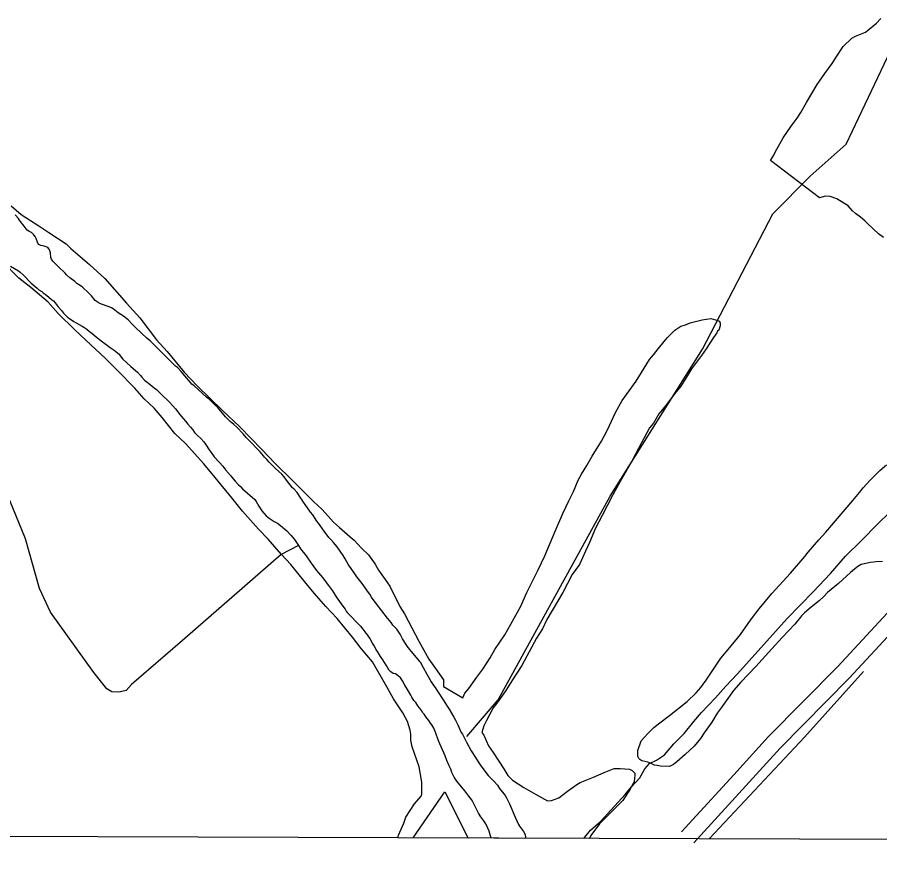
# Model space of a CAD drawing. Extents: x 3146026 to 3183936, y 897894 to 923344.
# Drawn here: x 3168955 to 3170529, y 903274 to 904809 of the extents above; entities that cross this region are included whole.
import ezdxf

# ---------------------------------------------------------------- set-up
doc = ezdxf.new("R2010")
doc.units = 0
for name, color, linetype in [('V-GRID-FRAM', 7, 'Continuous'), ('V-ROAD-CNTR', 7, 'Continuous'), ('V-SITE-VEGE', 7, 'Continuous'), ('V-TOPO-SHOR', 7, 'Continuous'), ('V-WETL-SWMP', 7, 'Continuous')]:
    doc.layers.add(name, color=color, linetype=linetype)

msp = doc.modelspace()

# ---------------------------------------------------------------- linework, layer by layer
at = {"layer": 'V-GRID-FRAM'}
msp.add_lwpolyline([(3150311.9, 921563.1), (3181637, 921462.9), (3181586.7, 903274.3), (3150245.8, 903374.5), (3150311.9, 921563.1)], dxfattribs=at)
at = {"layer": 'V-ROAD-CNTR'}
for points in [[(3170692.1, 903883.8), (3170452.4, 903624.8), (3170325.7, 903496.9), (3170262.9, 903427.3), (3170167.5, 903323.4)], [(3170713.5, 903862.8), (3170474.1, 903604), (3170347.5, 903476.2), (3170285, 903407.1), (3170189.6, 903303.1)]]:
    msp.add_lwpolyline(points, dxfattribs=at)
at = {"layer": 'V-SITE-VEGE'}
for p, q in [((3168943.9, 904465.2), (3168962.2, 904449.3)), ((3168962.2, 904449.3), (3168994, 904428.7)), ((3168994, 904428.7), (3169012.3, 904416.5)), ((3169012.3, 904416.5), (3169044.1, 904395.8)), ((3169044.1, 904395.8), (3169052.7, 904387.3)), ((3169052.7, 904387.3), (3169086.9, 904358.1)), ((3168957.6, 904333.4), (3168928.2, 904363.8)), ((3169086.9, 904358.1), (3169115, 904332.5)), ((3168979.6, 904316.4), (3168957.6, 904333.4)), ((3169115, 904332.5), (3169154.2, 904287.5)), ((3169011.4, 904289.6), (3168979.6, 904316.4)), ((3169029.8, 904268.9), (3169011.4, 904289.6)), ((3169154.2, 904287.5), (3169178.6, 904260.7)), ((3169059.1, 904239.7), (3169029.8, 904268.9)), ((3169178.6, 904260.7), (3169209.2, 904220.5)), ((3170174.4, 904248.3), (3170183, 904252)), ((3170183, 904252), (3170204.9, 904257)), ((3170204.9, 904257), (3170220.8, 904259.4)), ((3170220.8, 904259.4), (3170229.3, 904257)), ((3170229.3, 904257), (3170236.6, 904254.6)), ((3170236.6, 904254.6), (3170237.9, 904250.9)), ((3169079.9, 904220.2), (3169059.1, 904239.7)), ((3170141.5, 904225.1), (3170154.9, 904238.5)), ((3170154.9, 904238.5), (3170165.9, 904245.9)), ((3170165.9, 904245.9), (3170174.4, 904248.3)), ((3170233, 904236.3), (3170231.8, 904233.8)), ((3170235.5, 904238.7), (3170233, 904236.3)), ((3170237.9, 904246.1), (3170235.5, 904238.7)), ((3170237.9, 904250.9), (3170237.9, 904246.1)), ((3169115.4, 904187.3), (3169079.9, 904220.2)), ((3169209.2, 904220.5), (3169228.8, 904199.8)), ((3170124.5, 904204.3), (3170141.5, 904225.1)), ((3170225.7, 904225.3), (3170212.4, 904204.5)), ((3170231.8, 904233.8), (3170225.7, 904225.3)), ((3170116, 904193.3), (3170124.5, 904204.3)), ((3170212.4, 904204.5), (3170203.8, 904192.3)), ((3169228.8, 904199.8), (3169259.4, 904162)), ((3170108.7, 904184.7), (3170116, 904193.3)), ((3170203.8, 904192.3), (3170185.6, 904167.8)), ((3169137.4, 904165.4), (3169115.4, 904187.3)), ((3170084.4, 904145.6), (3170108.7, 904184.7)), ((3169169.2, 904132.5), (3169137.4, 904165.4)), ((3169259.4, 904162), (3169283.9, 904136.5)), ((3170185.6, 904167.8), (3170178.3, 904155.6)), ((3170058.8, 904110.2), (3170084.4, 904145.6)), ((3170178.3, 904155.6), (3170166.1, 904136.1)), ((3169186.3, 904113.1), (3169169.2, 904132.5)), ((3169283.9, 904136.5), (3169329.1, 904092.6)), ((3170166.1, 904136.1), (3170155.2, 904122.6)), ((3169204.7, 904096), (3169186.3, 904113.1)), ((3170046.7, 904088.2), (3170058.8, 904110.2)), ((3170155.2, 904122.6), (3170138.2, 904100.6)), ((3169219.3, 904079), (3169204.7, 904096)), ((3170138.2, 904100.6), (3170126, 904085.9)), ((3169242.6, 904049.7), (3169219.3, 904079)), ((3169329.1, 904092.6), (3169360.9, 904062.2)), ((3170032.1, 904056.4), (3170046.7, 904088.2)), ((3170126, 904085.9), (3170116.3, 904068.8)), ((3169360.9, 904062.2), (3169401.3, 904020.8)), ((3170116.3, 904068.8), (3170109, 904060.3)), ((3169262.2, 904031.5), (3169242.6, 904049.7)), ((3170021.2, 904035.7), (3170032.1, 904056.4)), ((3170109, 904060.3), (3170089.5, 904023.6)), ((3169295.2, 903994.9), (3169262.2, 904031.5)), ((3170004.1, 904008.8), (3170021.2, 904035.7)), ((3169401.3, 904020.8), (3169425.8, 903995.2)), ((3170089.5, 904023.6), (3170076.2, 903998)), ((3169994.4, 903991.7), (3170004.1, 904008.8)), ((3169316, 903969.4), (3169295.2, 903994.9)), ((3169425.8, 903995.2), (3169457.6, 903963.6)), ((3169984.7, 903975.8), (3169994.4, 903991.7)), ((3170076.2, 903998), (3170055.5, 903962.5)), ((3169346.6, 903932.8), (3169316, 903969.4)), ((3169978.6, 903964.8), (3169984.7, 903975.8)), ((3169457.6, 903963.6), (3169495.5, 903925.8)), ((3169970.1, 903944), (3169978.6, 903964.8)), ((3170055.5, 903962.5), (3170042.1, 903938.1)), ((3169961.6, 903926.9), (3169970.1, 903944)), ((3170042.1, 903938.1), (3170022.7, 903900.2)), ((3169366.2, 903908.5), (3169346.6, 903932.8)), ((3169495.5, 903925.8), (3169511.4, 903911.2)), ((3169950.7, 903903.7), (3169961.6, 903926.9)), ((3169395.5, 903875.6), (3169366.2, 903908.5)), ((3169511.4, 903911.2), (3169532.2, 903888.1)), ((3169937.3, 903873.2), (3169950.7, 903903.7)), ((3170022.7, 903900.2), (3170010.5, 903877)), ((3169412.6, 903857.3), (3169395.5, 903875.6)), ((3169532.2, 903888.1), (3169543.2, 903878.4)), ((3169543.2, 903878.4), (3169562.7, 903861.3)), ((3169917.9, 903826.8), (3169937.3, 903873.2)), ((3170010.5, 903877), (3169999.6, 903851.4)), ((3169562.7, 903861.3), (3169570.1, 903855.2)), ((3169437.1, 903829.3), (3169412.6, 903857.3)), ((3169570.1, 903855.2), (3169583.5, 903840.6)), ((3169999.6, 903851.4), (3169992.3, 903835.5)), ((3169454.2, 903811), (3169437.1, 903829.3)), ((3169583.5, 903840.6), (3169595.8, 903828.5)), ((3169595.8, 903828.5), (3169608, 903811.4)), ((3169905.8, 903801.1), (3169917.9, 903826.8)), ((3169992.3, 903835.5), (3169981.4, 903811)), ((3169479.9, 903779.4), (3169454.2, 903811)), ((3169608, 903811.4), (3169614.1, 903800.4)), ((3169981.4, 903811), (3169968, 903792.7)), ((3169614.1, 903800.4), (3169626.4, 903783.4)), ((3169885.1, 903759.6), (3169905.8, 903801.1)), ((3169497.1, 903758.7), (3169479.9, 903779.4)), ((3169626.4, 903783.4), (3169634.9, 903771.2)), ((3169968, 903792.7), (3169951, 903759.7)), ((3169634.9, 903771.2), (3169653.3, 903734.6)), ((3169517.9, 903734.3), (3169497.1, 903758.7)), ((3169874.2, 903735.1), (3169885.1, 903759.6)), ((3169951, 903759.7), (3169921.8, 903710.8)), ((3169538.7, 903712.4), (3169517.9, 903734.3)), ((3169653.3, 903734.6), (3169661.9, 903721.2)), ((3169856, 903702.1), (3169874.2, 903735.1)), ((3169661.9, 903721.2), (3169675.4, 903695.6)), ((3169566.8, 903678.3), (3169538.7, 903712.4)), ((3169845, 903682.6), (3169856, 903702.1)), ((3169921.8, 903710.8), (3169913.3, 903693.7)), ((3169675.4, 903695.6), (3169687.6, 903671.2)), ((3169913.3, 903693.7), (3169902.4, 903676.6)), ((3169582.7, 903657.6), (3169566.8, 903678.3)), ((3169687.6, 903671.2), (3169706, 903638.3)), ((3169826.8, 903655.7), (3169845, 903682.6)), ((3169902.4, 903676.6), (3169875.7, 903626.5)), ((3169603.5, 903633.2), (3169582.7, 903657.6)), ((3169818.3, 903641), (3169826.8, 903655.7)), ((3169706, 903638.3), (3169718.3, 903621.3)), ((3169804.9, 903620.3), (3169818.3, 903641)), ((3169629.3, 903588.1), (3169603.5, 903633.2)), ((3169718.3, 903621.3), (3169733, 903600.6)), ((3169875.7, 903626.5), (3169858.6, 903600.9)), ((3169779.4, 903584.8), (3169794, 903605.6)), ((3169794, 903605.6), (3169804.9, 903620.3)), ((3169733, 903600.6), (3169733, 903588.4)), ((3169858.6, 903600.9), (3169846.5, 903581.3)), ((3169641.5, 903566.2), (3169629.3, 903588.1)), ((3169733, 903588.4), (3169768.4, 903567.7)), ((3169768.4, 903567.7), (3169772.1, 903576.3)), ((3169772.1, 903576.3), (3169779.4, 903584.8)), ((3169846.5, 903581.3), (3169831.9, 903560.5)), ((3169658.7, 903540.6), (3169641.5, 903566.2)), ((3169831.9, 903560.5), (3169823.4, 903549.5)), ((3169823.4, 903549.5), (3169811.2, 903526.3)), ((3169667.2, 903524.8), (3169658.7, 903540.6)), ((3169672.2, 903508.9), (3169667.2, 903524.8)), ((3169806.4, 903516.5), (3169802.7, 903504.3)), ((3169811.2, 903526.3), (3169806.4, 903516.5)), ((3169673.4, 903501.6), (3169672.2, 903508.9)), ((3169673.4, 903490.6), (3169673.4, 903501.6)), ((3169802.7, 903504.3), (3169806.4, 903499.5)), ((3169806.4, 903499.5), (3169815, 903480)), ((3169675.9, 903478.4), (3169673.4, 903490.6)), ((3169815, 903480), (3169823.6, 903467.8)), ((3169684.5, 903454), (3169675.9, 903478.4)), ((3169823.6, 903467.8), (3169843.2, 903438.5)), ((3169688.2, 903441.8), (3169684.5, 903454)), ((3169693.1, 903413.8), (3169688.2, 903441.8)), ((3169843.2, 903438.5), (3169850.5, 903426.3)), ((3170026.2, 903431.6), (3170044.5, 903439)), ((3170044.5, 903439), (3170055.5, 903439)), ((3170055.5, 903439), (3170072.6, 903437.8)), ((3170072.6, 903437.8), (3170077.5, 903435.4)), ((3170077.5, 903435.4), (3170082.4, 903430.5)), ((3169850.5, 903426.3), (3169859.1, 903417.8)), ((3169859.1, 903417.8), (3169879.8, 903404.5)), ((3169982.3, 903413.2), (3170006.7, 903423)), ((3170006.7, 903423), (3170026.2, 903431.6)), ((3170082.4, 903426.9), (3170081.2, 903414.7)), ((3170082.4, 903430.5), (3170082.4, 903426.9)), ((3169693.2, 903391.8), (3169693.1, 903413.8)), ((3169879.8, 903404.5), (3169900.6, 903392.3)), ((3169959.2, 903397.3), (3169976.2, 903409.6)), ((3169976.2, 903409.6), (3169982.3, 903413.2)), ((3170073.9, 903401.2), (3170069, 903393.9)), ((3170077.5, 903408.6), (3170073.9, 903401.2)), ((3170081.2, 903414.7), (3170077.5, 903408.6)), ((3169679.8, 903374.7), (3169692, 903388.2)), ((3169692, 903388.2), (3169693.2, 903391.8)), ((3169900.6, 903392.3), (3169922.6, 903380.1)), ((3169943.3, 903385.1), (3169959.2, 903397.3)), ((3170069, 903393.9), (3170060.5, 903380.5)), ((3169664, 903350.3), (3169679.8, 903374.7)), ((3169922.6, 903380.1), (3169929.9, 903380.2)), ((3169929.9, 903380.2), (3169943.3, 903385.1)), ((3170060.5, 903380.5), (3170017.9, 903337.7)), ((3169650.6, 903317.3), (3169660.3, 903339.3)), ((3169660.3, 903339.3), (3169664, 903350.3)), ((3170017.9, 903337.7), (3170002.1, 903316.9)), ((3169649.8, 903312.5), (3169650.6, 903317.3)), ((3169999.5, 903311.3), (3169649.8, 903312.5)), ((3170002.1, 903316.9), (3169999.5, 903311.3))]:
    msp.add_line(p, q, dxfattribs=at)
for points in [[(3170535.8, 904407.6), (3170526.7, 904414.3), (3170506.7, 904432.7), (3170501.9, 904438), (3170493.8, 904444.3), (3170484.7, 904451), (3170479.5, 904456.3), (3170471.4, 904465.5), (3170450.8, 904478.1), (3170438.4, 904482), (3170430.2, 904483), (3170419.2, 904479.7), (3170329.9, 904547.8), (3170335.7, 904557.8), (3170338.1, 904563.1), (3170353.1, 904589.4), (3170367.6, 904610.4), (3170378.3, 904625.2), (3170385.1, 904635.7), (3170395.2, 904653.4), (3170415.1, 904686.4), (3170429.1, 904706.5), (3170442.1, 904724.6), (3170449.4, 904736.1), (3170462.5, 904755.7), (3170478.4, 904770.9), (3170485.1, 904774.7), (3170502.9, 904781.8), (3170523.1, 904798.5), (3170530.9, 904807.1)], [(3170498.7, 903950.7), (3170510.8, 903964.5), (3170529.1, 903982.2), (3170541.7, 903992.6)], [(3170534.4, 903816.2), (3170522.9, 903815.8), (3170512.4, 903814.9), (3170495.1, 903811.1), (3170489.3, 903807.3), (3170483, 903802.6), (3170475.8, 903796.4), (3170453.6, 903776.3), (3170433.9, 903759.7), (3170426.2, 903752), (3170418.4, 903744.9), (3170404, 903733.4), (3170391.9, 903723), (3170386.2, 903717.2), (3170384.7, 903714.8), (3170374.1, 903702.4), (3170350.9, 903677.6), (3170332.1, 903657.1), (3170303.1, 903625.1), (3170275.6, 903596.5), (3170262.1, 903581.2), (3170245.7, 903558.3), (3170239.9, 903549.7), (3170232.6, 903539.7), (3170222.5, 903523.4), (3170213.3, 903510.5), (3170208.9, 903503.8), (3170201.7, 903493.3), (3170190.6, 903479.5), (3170173.7, 903464.2), (3170158.8, 903450.9), (3170153, 903446.1), (3170145.3, 903442.8), (3170129, 903442.9), (3170122.7, 903444.3), (3170117.9, 903444.8), (3170112.2, 903447.8), (3170106, 903450.2), (3170095, 903453.1), (3170091.1, 903455.5), (3170089.7, 903457), (3170087.8, 903460.8), (3170087.9, 903471.4), (3170093.7, 903489.6), (3170099.5, 903495.8), (3170105.8, 903503), (3170116.9, 903513.4), (3170125.6, 903520.6), (3170145.3, 903535.8), (3170177.6, 903561.1), (3170194, 903576.8), (3170202.7, 903586.4), (3170212.3, 903599.7), (3170223, 903616.5), (3170239.4, 903639.9), (3170255.4, 903659.4), (3170275.2, 903683.3), (3170293.5, 903709.6), (3170302.7, 903722), (3170309, 903730.1), (3170332.2, 903757.8), (3170366.4, 903795), (3170392.5, 903825.6), (3170398.8, 903833.2), (3170418.1, 903855.7), (3170430.7, 903870), (3170479.9, 903927.8), (3170492, 903942.6), (3170498.7, 903950.7)]]:
    msp.add_lwpolyline(points, dxfattribs=at)
at = {"layer": 'V-TOPO-SHOR'}
for points in [[(3169775.2, 903497.5), (3169832.8, 903564.3), (3170037, 903935.4), (3170205.5, 904204), (3170334, 904450.9), (3170402, 904519.5), (3170467.7, 904577.7), (3170583.7, 904820.8), (3170635.7, 904910.5), (3170670.3, 904967.5), (3170698.4, 905014.3), (3170718.5, 905069.7), (3170778, 905130.1), (3170827.1, 905188.8), (3170857.5, 905241.8), (3170879.5, 905290.9), (3170894.4, 905309.1), (3170918.3, 905351.9)], [(3169020, 904364.5), (3169017.6, 904367.8), (3169016, 904371.2), (3169015.6, 904379.6), (3169014.6, 904383), (3169013.2, 904386.3), (3169010.6, 904389.5), (3169007.8, 904390.6), (3169003.9, 904391.6), (3168998, 904392.9), (3168994.4, 904394.5), (3168992.2, 904397.2), (3168989.6, 904405.5), (3168987.6, 904409.4), (3168984.9, 904412.4), (3168980.7, 904416.3), (3168977.7, 904418), (3168973.2, 904421), (3168967.3, 904428), (3168960.9, 904436.5), (3168958.7, 904439.2), (3168957.1, 904442), (3168950.8, 904449)], [(3169690.4, 903633.3), (3169676.9, 903649), (3169671.4, 903655.7), (3169666.6, 903662.1), (3169665, 903664.9), (3169658.3, 903675.3), (3169656.5, 903679), (3169653.7, 903683.9), (3169647.5, 903692.8), (3169640.6, 903700.6), (3169637.2, 903705.1), (3169630.7, 903712.8), (3169609.9, 903739.6), (3169601.5, 903751.6), (3169598.2, 903756.9), (3169596.2, 903759.8), (3169584.3, 903776.1), (3169574.7, 903788.5), (3169572.4, 903792.4), (3169564.2, 903803.6), (3169559.5, 903810.3), (3169553.3, 903821.4), (3169549.9, 903827.1), (3169538.6, 903843.4), (3169532.3, 903850.9), (3169527.3, 903856.6), (3169523.9, 903860.1), (3169515.2, 903871.5), (3169504.5, 903886.2), (3169501.5, 903889.9), (3169494.6, 903901.3), (3169490.2, 903906.4), (3169475.9, 903926.6), (3169474.3, 903929.5), (3169472.3, 903931.9), (3169465.6, 903942.3), (3169460.2, 903948.4), (3169457.3, 903951.1), (3169446.4, 903964.8), (3169441.8, 903971.1), (3169437.8, 903975.6), (3169426.2, 903986), (3169414.7, 903997.8), (3169410.5, 904002.3), (3169406.4, 904007), (3169404.2, 904009.1), (3169398.2, 904016.6), (3169392.1, 904022.6), (3169382.4, 904033), (3169372.9, 904042.6), (3169367.1, 904049.1), (3169355.6, 904061.4), (3169350.5, 904066.1), (3169343.4, 904072), (3169334.9, 904080.2), (3169323.4, 904094.6), (3169320.2, 904097.9), (3169315.4, 904102.4), (3169312.7, 904105.3), (3169305.3, 904112.4), (3169300.4, 904116.5), (3169277.6, 904136.6), (3169273.7, 904140.2), (3169271.1, 904143.1), (3169260.6, 904155.3), (3169254.1, 904163.1), (3169247.1, 904170.2), (3169244, 904172.7), (3169237.6, 904178.6), (3169233.7, 904182.7), (3169225.9, 904190.5), (3169214.1, 904202.3), (3169209.3, 904207.4), (3169206.7, 904209.9), (3169198.4, 904218.3), (3169191.7, 904223.8), (3169171.1, 904242.4), (3169164.4, 904249.1), (3169157.2, 904257.5), (3169148.7, 904264), (3169139.3, 904270.2), (3169133.3, 904274.9), (3169129.8, 904277.1), (3169126.8, 904279.4), (3169122.8, 904281), (3169107.1, 904286.4), (3169104.1, 904287.6), (3169096.8, 904292.6), (3169090.2, 904301.3), (3169084.9, 904306.8), (3169074.4, 904316.2), (3169071.4, 904318.7), (3169066.9, 904322), (3169063.9, 904323.8), (3169060.2, 904327.1), (3169051.1, 904334.1), (3169044.9, 904339.6), (3169042.2, 904342.4), (3169029.5, 904354.5), (3169023.4, 904360.6), (3169020, 904364.5)], [(3168942.6, 904355.2), (3168957.3, 904346.4), (3168960.2, 904344.1), (3168965.6, 904339.6), (3168969.9, 904335.3), (3168975.9, 904328.4), (3168980.2, 904324.3), (3168991.5, 904314.9), (3168994.5, 904312), (3168999.6, 904308.7), (3169002, 904306.7), (3169005.7, 904304.2), (3169012.7, 904298.9), (3169017.6, 904294.4), (3169020.8, 904291.8), (3169024.1, 904288.3), (3169025.7, 904285.6), (3169029.5, 904280.7), (3169035.8, 904274), (3169039.2, 904269.7), (3169046.9, 904262.2), (3169050.3, 904259.5), (3169058.4, 904254.2), (3169062.5, 904251.7), (3169073.6, 904245.8), (3169076.6, 904243.9), (3169081.7, 904240.2), (3169086.7, 904235.9), (3169091.2, 904232.9), (3169098.9, 904226.3), (3169108.2, 904219), (3169114.7, 904214.2), (3169119.5, 904210.2), (3169124.2, 904207.1), (3169131.7, 904201.8), (3169141, 904194.4), (3169142.8, 904191.5), (3169147.6, 904185.6), (3169162.4, 904172.1), (3169174.5, 904161.7), (3169179.7, 904155.6), (3169182.2, 904152.5), (3169187.2, 904147.2), (3169189.6, 904145.2), (3169197.3, 904139.2), (3169205, 904133.5), (3169208.9, 904130.2), (3169219.8, 904119), (3169229.5, 904110.4), (3169232.7, 904107.1), (3169244, 904094.9), (3169251.9, 904084.5), (3169254.1, 904081.8), (3169257.5, 904077.1), (3169261.8, 904072.6), (3169266.4, 904066.9), (3169271.3, 904061.4), (3169275.1, 904056.5), (3169278.3, 904052), (3169283, 904047.1), (3169289.8, 904040.6), (3169295.3, 904034.9), (3169298.5, 904030.4), (3169305.4, 904020.4), (3169310, 904013.3), (3169311.8, 904010.8), (3169314.6, 904007.3), (3169324.1, 903997.3), (3169330.2, 903990.4), (3169335, 903983.9), (3169344.1, 903973.1), (3169345.9, 903970.6), (3169352.6, 903963), (3169359, 903956.1), (3169362.3, 903953), (3169366.1, 903949), (3169388.5, 903929.3), (3169391, 903925.9)], [(3169468.1, 903845.6), (3169436.4, 903829.1), (3169256.5, 903672.5), (3169163.3, 903592.2), (3169153.7, 903581.1), (3169140.2, 903578.3), (3169127.8, 903578.7), (3169118.6, 903584.1), (3169094.6, 903613.7), (3169015.8, 903724.3), (3168995.2, 903767.3), (3168969.7, 903858), (3168941.5, 903928), (3168890.5, 903992.4), (3168844.3, 904045.4), (3168784.6, 904095.5), (3168701.4, 904159.8), (3168589.7, 904237.2)], [(3169391, 903925.9), (3169395.8, 903917.5), (3169401.4, 903908.7), (3169404.9, 903904.7), (3169409.5, 903900), (3169414.8, 903895.3), (3169423.9, 903889.7), (3169429.7, 903886.4), (3169435.6, 903882.3), (3169446.7, 903872.5), (3169454, 903864.4), (3169460.7, 903856.4), (3169468.1, 903845.6), (3169472.1, 903839.3), (3169482.4, 903826.8), (3169491.3, 903813.4), (3169501.2, 903800.3), (3169511.9, 903787.5), (3169518.1, 903779.5), (3169520.3, 903776), (3169523, 903772.4), (3169530.2, 903763.2), (3169537.1, 903751.8), (3169546.1, 903739.3), (3169549.4, 903735.2), (3169553.2, 903729.7), (3169555.2, 903726.1), (3169557.2, 903723.2), (3169581.3, 903698.3), (3169585.7, 903693.2), (3169591.1, 903685.6), (3169594.4, 903681.8), (3169596.2, 903678.9), (3169598.6, 903675.8), (3169604, 903665.5), (3169606.3, 903662), (3169608.7, 903657.5), (3169610.1, 903654.5), (3169611.9, 903652), (3169617.3, 903643.2), (3169621.6, 903637.3), (3169627.6, 903627.3), (3169629.6, 903624.7), (3169632.8, 903619.4), (3169635.5, 903616.5), (3169638.3, 903614.5), (3169641.3, 903613), (3169645.2, 903612.2), (3169648, 903610.4), (3169653.8, 903605.5)], [(3169988.9, 903311.4), (3169990.6, 903313.6), (3170001.5, 903326.6), (3170019.2, 903342.3), (3170064.6, 903391.4), (3170076.3, 903405.4), (3170091.2, 903422), (3170100.6, 903438.4), (3170109.2, 903447.7), (3170121.4, 903454.3), (3170136.3, 903463.6), (3170153.1, 903483.6), (3170171.9, 903502.8), (3170189.9, 903524.6), (3170203.8, 903540.8), (3170229.3, 903567.9), (3170248.3, 903589.3), (3170269.8, 903611.3), (3170360.1, 903712.2), (3170407.6, 903760.9), (3170439, 903794.4), (3170466.8, 903826.4), (3170494.8, 903853.8), (3170525.7, 903885.4), (3170546.9, 903906)], [(3169690.4, 903633.3), (3169695.7, 903623.1), (3169702.7, 903611.1), (3169710.4, 903597.1), (3169715.2, 903589.4), (3169717.7, 903586.4), (3169721, 903581.7), (3169733.7, 903562), (3169738.2, 903554.3), (3169743, 903547.3), (3169751.8, 903532.6), (3169754.8, 903526.8), (3169758.8, 903518.4), (3169760.6, 903514.1), (3169765.1, 903504.7), (3169767.8, 903501.2), (3169775.1, 903486.7), (3169783.6, 903471), (3169791.4, 903459), (3169796.1, 903451.3), (3169799.6, 903445.8), (3169809.9, 903431.4), (3169814.7, 903425.9), (3169824.7, 903415.9), (3169831.7, 903408.2), (3169835.4, 903402.5), (3169845.4, 903389.5), (3169847.7, 903385.5), (3169850.7, 903379.3), (3169853.5, 903374.3), (3169864, 903349.9), (3169866.5, 903343.6), (3169869.8, 903336.6), (3169871.5, 903333.4), (3169879, 903323.7), (3169882, 903318.2), (3169882.8, 903312.7), (3169882.7, 903311.7)], [(3169820, 903311.9), (3169818.7, 903315.8), (3169816.1, 903324.8), (3169813.9, 903330.3), (3169810.4, 903337.8), (3169806.6, 903343.5), (3169801.1, 903350.5), (3169796.8, 903357.2), (3169786.6, 903377.9), (3169784.1, 903382.6), (3169779.3, 903388.4), (3169771.8, 903398.1), (3169757, 903416), (3169754.5, 903419.5), (3169752.5, 903422.8), (3169748, 903431.5), (3169746, 903437.7), (3169743.5, 903443.7), (3169739, 903453.4), (3169736.2, 903461.7), (3169725.9, 903483.8), (3169722.9, 903491.3), (3169719.1, 903503.3), (3169715.4, 903512.5), (3169711.6, 903518.5), (3169709.1, 903521.5), (3169706.1, 903526.2), (3169702.6, 903530.5), (3169697.4, 903537.7), (3169695.3, 903540.2), (3169692.6, 903544.4), (3169691.1, 903547.2), (3169689.3, 903549.7), (3169686.3, 903553.4), (3169682.1, 903559.4), (3169678.8, 903563.1), (3169675.1, 903568.9), (3169673.3, 903572.6), (3169667.3, 903583.1), (3169662.5, 903590.8), (3169658, 903599), (3169653.8, 903605.5)], [(3170218.2, 903311), (3170391.6, 903495.8), (3170499.2, 903616)]]:
    msp.add_lwpolyline(points, dxfattribs=at)
at = {"layer": 'V-WETL-SWMP'}
for p, q in [((3169677.6, 903312.4), (3169735.3, 903396.1)), ((3169735.3, 903396.1), (3169778.1, 903312)), ((3169778.1, 903312), (3169677.6, 903312.4))]:
    msp.add_line(p, q, dxfattribs=at)

doc.saveas('drawing.dxf')
